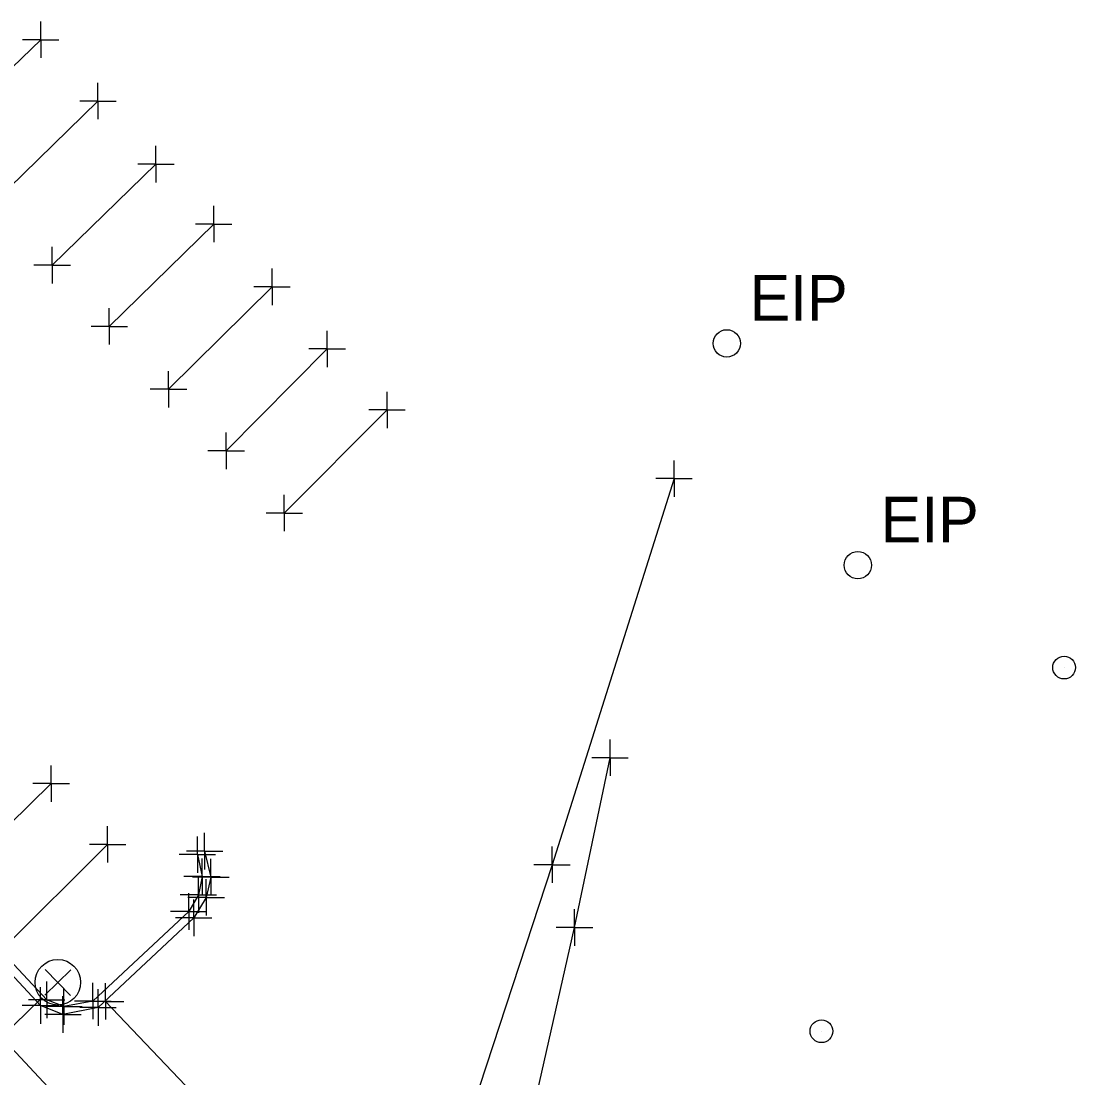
# Model space of a CAD drawing. Extents: x 0 to 1944463, y 0 to 420651.
# Drawn here: x 1943604.1 to 1943722, y 417108.3 to 417224.2 of the extents above; entities that cross this region are included whole.
import ezdxf

# ---------------------------------------------------------------- set-up
doc = ezdxf.new("R2010")
doc.units = 0
for name, color, linetype in [('SUR - DTM - Breaklines', 7, 'Continuous'), ('SUR - DTM - Breaklines - Points - Locators', 7, 'Continuous'), ('SUR - DTM - Spot Points - Locators', 7, 'Continuous'), ('SUR - PROPERTY - Property Markers', 7, 'Continuous'), ('SUR - TR-CTRL - Pavement Marking', 7, 'Continuous'), ('SUR - TR-CTRL - Pavement Marking - Points - Locators', 7, 'Continuous'), ('SUR - TRAN - Features', 7, 'Continuous'), ('SUR - TRAN - Features - Points - Locators', 7, 'Continuous'), ('SUR - TRAN - Roadside Barriers', 7, 'Continuous'), ('SUR - TRAN - Roadside Barriers - Points - Locators', 7, 'Continuous'), ('SUR - UTL - Electric (Lighting)', 7, 'Continuous'), ('SUR - UTL - Electric (Lighting) - Points - Locators', 7, 'Continuous')]:
    doc.layers.add(name, color=color, linetype=linetype)

msp = doc.modelspace()

# ---------------------------------------------------------------- linework, layer by layer
at = {"layer": 'SUR - DTM - Breaklines'}
for points in [[(1943623.39, 417132.78), (1943623.9, 417130.37), (1943623.49, 417128.38), (1943622.43, 417126.54), (1943611.92, 417116.71), (1943608.74, 417116.12), (1943606.85, 417116.84), (1943570.39, 417155.84), (1943540.03, 417188.46), (1943519.42, 417210.51)], [(1943783.81, 417052.2), (1943780.54, 417004.6), (1943779.21, 416989.03), (1943776.98, 416981.36), (1943762.37, 416972.89), (1943751.86, 416974.9), (1943741.51, 416982.77), (1943718.16, 417008.08), (1943685.34, 417042.9), (1943654.02, 417077.16), (1943664.76, 417124.78), (1943668.66, 417143.41)]]:
    msp.add_lwpolyline(points, dxfattribs=at)
at = {"layer": 'SUR - DTM - Breaklines - Points - Locators'}
for p, q in [((1943668.66, 417143.41), (1943668.66, 417145.41)), ((1943668.66, 417143.41), (1943666.66, 417143.41)), ((1943668.66, 417143.41), (1943670.66, 417143.41)), ((1943668.66, 417143.41), (1943668.66, 417141.41)), ((1943623.39, 417132.78), (1943623.39, 417134.78)), ((1943623.39, 417132.78), (1943621.39, 417132.78)), ((1943623.39, 417132.78), (1943625.39, 417132.78)), ((1943623.39, 417132.78), (1943623.39, 417130.78)), ((1943623.9, 417130.37), (1943623.9, 417132.37)), ((1943623.9, 417130.37), (1943621.9, 417130.37)), ((1943623.49, 417128.38), (1943623.49, 417130.38)), ((1943623.9, 417130.37), (1943625.9, 417130.37)), ((1943623.9, 417130.37), (1943623.9, 417128.37)), ((1943623.49, 417128.38), (1943621.49, 417128.38)), ((1943622.43, 417126.54), (1943622.43, 417128.54)), ((1943623.49, 417128.38), (1943625.49, 417128.38)), ((1943623.49, 417128.38), (1943623.49, 417126.38)), ((1943622.43, 417126.54), (1943620.43, 417126.54)), ((1943622.43, 417126.54), (1943624.43, 417126.54)), ((1943622.43, 417126.54), (1943622.43, 417124.54)), ((1943664.76, 417124.78), (1943664.76, 417126.78)), ((1943664.76, 417124.78), (1943662.76, 417124.78)), ((1943664.76, 417124.78), (1943666.76, 417124.78)), ((1943664.76, 417124.78), (1943664.76, 417122.78)), ((1943606.85, 417116.84), (1943606.85, 417118.84)), ((1943608.74, 417116.12), (1943608.74, 417118.12)), ((1943611.92, 417116.71), (1943611.92, 417118.71)), ((1943606.85, 417116.84), (1943604.85, 417116.84)), ((1943606.85, 417116.84), (1943608.85, 417116.84)), ((1943606.85, 417116.84), (1943606.85, 417114.84)), ((1943608.74, 417116.12), (1943606.74, 417116.12)), ((1943608.74, 417116.12), (1943610.74, 417116.12)), ((1943608.74, 417116.12), (1943608.74, 417114.12)), ((1943611.92, 417116.71), (1943609.92, 417116.71)), ((1943611.92, 417116.71), (1943613.92, 417116.71)), ((1943611.92, 417116.71), (1943611.92, 417114.71))]:
    msp.add_line(p, q, dxfattribs=at)
at = {"layer": 'SUR - DTM - Spot Points - Locators'}
for p, q in [((1943718.5, 417153.3), (1943718.5, 417153.3)), ((1943691.87, 417113.39), (1943691.87, 417113.39))]:
    msp.add_line(p, q, dxfattribs=at)
for centre in [(1943718.49, 417153.31), (1943691.86, 417113.4)]:
    msp.add_circle(centre, 1.25, dxfattribs=at)
at = {"layer": 'SUR - PROPERTY - Property Markers'}
for centre in [(1943681.47, 417188.89), (1943695.85, 417164.55)]:
    msp.add_circle(centre, 1.5, dxfattribs=at)
at = {"layer": 'SUR - TR-CTRL - Pavement Marking'}
for points in [[(1943606.19, 417222.21), (1943594.61, 417211.04)], [(1943601, 417204.31), (1943612.47, 417215.48)], [(1943618.84, 417208.55), (1943607.45, 417197.47)], [(1943613.72, 417190.75), (1943625.18, 417201.98)], [(1943631.58, 417195.09), (1943620.22, 417183.85)], [(1943626.55, 417177.09), (1943637.62, 417188.27)], [(1943644.2, 417181.58), (1943632.92, 417170.27)], [(1943595.68, 417129.13), (1943607.34, 417140.58)], [(1943613.53, 417133.91), (1943602.01, 417122.42)]]:
    msp.add_lwpolyline(points, dxfattribs=at)
at = {"layer": 'SUR - TR-CTRL - Pavement Marking - Points - Locators'}
for p, q in [((1943606.19, 417222.21), (1943606.19, 417224.21)), ((1943606.19, 417222.21), (1943604.19, 417222.21)), ((1943606.19, 417222.21), (1943608.19, 417222.21)), ((1943606.19, 417222.21), (1943606.19, 417220.21)), ((1943612.47, 417215.48), (1943612.47, 417217.48)), ((1943612.47, 417215.48), (1943610.47, 417215.48)), ((1943612.47, 417215.48), (1943614.47, 417215.48)), ((1943612.47, 417215.48), (1943612.47, 417213.48)), ((1943618.84, 417208.55), (1943618.84, 417210.55)), ((1943618.84, 417208.55), (1943616.84, 417208.55)), ((1943618.84, 417208.55), (1943620.84, 417208.55)), ((1943618.84, 417208.55), (1943618.84, 417206.55)), ((1943625.18, 417201.98), (1943625.18, 417203.98)), ((1943625.18, 417201.98), (1943623.18, 417201.98)), ((1943625.18, 417201.98), (1943627.18, 417201.98)), ((1943625.18, 417201.98), (1943625.18, 417199.98)), ((1943607.45, 417197.47), (1943607.45, 417199.47)), ((1943607.45, 417197.47), (1943605.45, 417197.47)), ((1943607.45, 417197.47), (1943609.45, 417197.47)), ((1943607.45, 417197.47), (1943607.45, 417195.47)), ((1943631.58, 417195.09), (1943631.58, 417197.09)), ((1943631.58, 417195.09), (1943629.58, 417195.09)), ((1943631.58, 417195.09), (1943633.58, 417195.09)), ((1943631.58, 417195.09), (1943631.58, 417193.09)), ((1943613.72, 417190.75), (1943613.72, 417192.75)), ((1943613.72, 417190.75), (1943611.72, 417190.75)), ((1943613.72, 417190.75), (1943615.72, 417190.75)), ((1943613.72, 417190.75), (1943613.72, 417188.75)), ((1943637.62, 417188.27), (1943637.62, 417190.27)), ((1943637.62, 417188.27), (1943635.62, 417188.27)), ((1943637.62, 417188.27), (1943639.62, 417188.27)), ((1943637.62, 417188.27), (1943637.62, 417186.27)), ((1943620.22, 417183.85), (1943620.22, 417185.85)), ((1943620.22, 417183.85), (1943618.22, 417183.85)), ((1943620.22, 417183.85), (1943622.22, 417183.85)), ((1943620.22, 417183.85), (1943620.22, 417181.85)), ((1943644.2, 417181.58), (1943644.2, 417183.58)), ((1943644.2, 417181.58), (1943642.2, 417181.58)), ((1943644.2, 417181.58), (1943646.2, 417181.58)), ((1943644.2, 417181.58), (1943644.2, 417179.58)), ((1943626.55, 417177.09), (1943626.55, 417179.09)), ((1943626.55, 417177.09), (1943624.55, 417177.09)), ((1943626.55, 417177.09), (1943628.55, 417177.09)), ((1943626.55, 417177.09), (1943626.55, 417175.09)), ((1943632.92, 417170.27), (1943632.92, 417172.27)), ((1943632.92, 417170.27), (1943630.92, 417170.27)), ((1943632.92, 417170.27), (1943634.92, 417170.27)), ((1943632.92, 417170.27), (1943632.92, 417168.27)), ((1943607.34, 417140.58), (1943607.34, 417142.58)), ((1943607.34, 417140.58), (1943605.34, 417140.58)), ((1943607.34, 417140.58), (1943609.34, 417140.58)), ((1943607.34, 417140.58), (1943607.34, 417138.58)), ((1943613.53, 417133.91), (1943613.53, 417135.91)), ((1943613.53, 417133.91), (1943611.53, 417133.91)), ((1943613.53, 417133.91), (1943615.53, 417133.91)), ((1943613.53, 417133.91), (1943613.53, 417131.91))]:
    msp.add_line(p, q, dxfattribs=at)
at = {"layer": 'SUR - TRAN - Features'}
msp.add_line((1943598.61, 417116.26), (1943618.67, 417094.82), dxfattribs=at)
msp.add_lwpolyline([(1943675.69, 417174.05), (1943662.3, 417131.67), (1943650.71, 417096.29), (1943646.2, 417082.12), (1943613.31, 417116.68)], dxfattribs=at)
at = {"layer": 'SUR - TRAN - Features - Points - Locators'}
for p, q in [((1943675.69, 417174.05), (1943675.69, 417176.05)), ((1943675.69, 417174.05), (1943673.69, 417174.05)), ((1943675.69, 417174.05), (1943677.69, 417174.05)), ((1943675.69, 417174.05), (1943675.69, 417172.05)), ((1943662.3, 417131.67), (1943662.3, 417133.67)), ((1943662.3, 417131.67), (1943660.3, 417131.67)), ((1943662.3, 417131.67), (1943664.3, 417131.67)), ((1943662.3, 417131.67), (1943662.3, 417129.67)), ((1943613.31, 417116.68), (1943613.31, 417118.68)), ((1943613.31, 417116.68), (1943611.31, 417116.68)), ((1943613.31, 417116.68), (1943615.31, 417116.68)), ((1943613.31, 417116.68), (1943613.31, 417114.68))]:
    msp.add_line(p, q, dxfattribs=at)
at = {"layer": 'SUR - TRAN - Roadside Barriers'}
msp.add_lwpolyline([(1943624.18, 417133.16), (1943624.86, 417130.32), (1943624.35, 417128.09), (1943622.98, 417125.85), (1943612.49, 417116), (1943608.64, 417115.24), (1943606.17, 417116.22), (1943569.83, 417155.38), (1943539.61, 417188.15), (1943519, 417210.19)], dxfattribs=at)
at = {"layer": 'SUR - TRAN - Roadside Barriers - Points - Locators'}
for p, q in [((1943624.18, 417133.16), (1943624.18, 417135.16)), ((1943624.18, 417133.16), (1943622.18, 417133.16)), ((1943624.18, 417133.16), (1943626.18, 417133.16)), ((1943624.18, 417133.16), (1943624.18, 417131.16)), ((1943624.86, 417130.32), (1943624.86, 417132.32)), ((1943624.86, 417130.32), (1943622.86, 417130.32)), ((1943624.35, 417128.09), (1943624.35, 417130.09)), ((1943624.86, 417130.32), (1943626.86, 417130.32)), ((1943624.86, 417130.32), (1943624.86, 417128.32)), ((1943624.35, 417128.09), (1943622.35, 417128.09)), ((1943622.98, 417125.85), (1943622.98, 417127.85)), ((1943624.35, 417128.09), (1943626.35, 417128.09)), ((1943624.35, 417128.09), (1943624.35, 417126.09)), ((1943622.98, 417125.85), (1943620.98, 417125.85)), ((1943622.98, 417125.85), (1943624.98, 417125.85)), ((1943622.98, 417125.85), (1943622.98, 417123.85)), ((1943606.17, 417116.22), (1943606.17, 417118.22)), ((1943612.49, 417116), (1943612.49, 417118)), ((1943608.64, 417115.24), (1943608.64, 417117.24)), ((1943606.17, 417116.22), (1943604.17, 417116.22)), ((1943606.17, 417116.22), (1943608.17, 417116.22)), ((1943606.17, 417116.22), (1943606.17, 417114.22)), ((1943612.49, 417116), (1943610.49, 417116)), ((1943612.49, 417116), (1943614.49, 417116)), ((1943612.49, 417116), (1943612.49, 417114)), ((1943608.64, 417115.24), (1943606.64, 417115.24)), ((1943608.64, 417115.24), (1943610.64, 417115.24)), ((1943608.64, 417115.24), (1943608.64, 417113.24))]:
    msp.add_line(p, q, dxfattribs=at)
at = {"layer": 'SUR - UTL - Electric (Lighting)'}
msp.add_line((1943603.24, 417114.05), (1943606.28, 417117.02), dxfattribs=at)
msp.add_circle((1943608.07, 417118.77), 2.5, dxfattribs=at)
at = {"layer": 'SUR - UTL - Electric (Lighting) - Points - Locators'}
for q in [(1943606.67, 417120.18), (1943609.5, 417120.15), (1943606.64, 417117.35), (1943609.47, 417117.32)]:
    msp.add_line((1943608.07, 417118.75), q, dxfattribs=at)

# ---------------------------------------------------------------- texts
at = {"layer": 'SUR - PROPERTY - Property Markers'}
for p in [(1943683.97, 417191.39), (1943698.35, 417167.05)]:
    msp.add_text('EIP', height=5, dxfattribs=at).set_placement(p)

doc.saveas('drawing.dxf')
